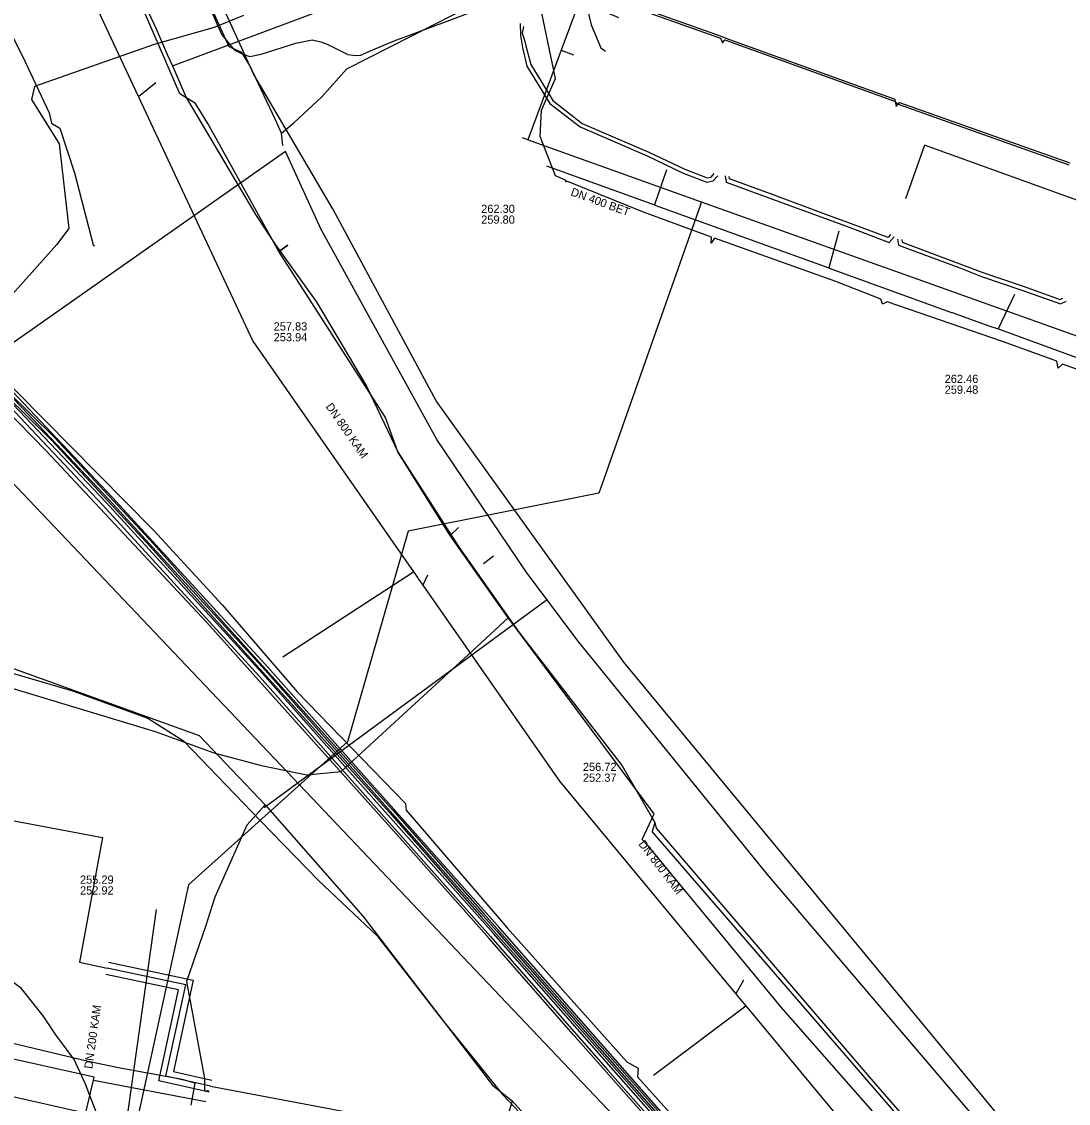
# Model space of a CAD drawing. Extents: x -598233 to -596890, y -1157848 to -1156431.
# Drawn here: x -597092.9 to -596991.2, y -1157489.7 to -1157384.6 of the extents above; entities that cross this region are included whole.
import ezdxf

# ---------------------------------------------------------------- set-up
doc = ezdxf.new("R2010")
doc.units = 0
for name, color, linetype in [('Vrstva 12', 7, 'Continuous'), ('Vrstva 13', 7, 'Continuous'), ('Vrstva 19', 7, 'Continuous'), ('Vrstva 37', 7, 'Continuous'), ('Vrstva 38', 7, 'Continuous'), ('Vrstva 42', 7, 'Continuous'), ('Vrstva 44', 7, 'Continuous'), ('Vrstva 55', 7, 'Continuous'), ('Vrstva 58', 7, 'Continuous'), ('Vrstva 9', 7, 'Continuous')]:
    doc.layers.add(name, color=color, linetype=linetype)

msp = doc.modelspace()

# ---------------------------------------------------------------- linework, layer by layer
at = {"layer": 'Vrstva 12'}
for points in [[(-597082.49, -1157379.63), (-597079.86, -1157385.25)], [(-597071.35, -1157383.96), (-597074.23, -1157385.14), (-597080.06, -1157386.79), (-597091.69, -1157390.86), (-597091.97, -1157392.12), (-597089.28, -1157396.44), (-597088.35, -1157404.66), (-597089.54, -1157406.25), (-597097.34, -1157414.95), (-597098.2, -1157415.5), (-597098.8, -1157415.54), (-597107.17, -1157407.34), (-597107.9, -1157406.67), (-597111.55, -1157402.92), (-597123.43, -1157391.63), (-597124.26, -1157390.92), (-597126.1, -1157389.31)], [(-597079.86, -1157385.25), (-597078.74, -1157387.81)], [(-597078.74, -1157387.81), (-597078.28, -1157388.86), (-597076.93, -1157391.94), (-597070.18, -1157403.32)], [(-597070.18, -1157403.32), (-597068.25, -1157406.26), (-597064.24, -1157411.88), (-597059.39, -1157420), (-597056.33, -1157426.46), (-597050.45, -1157435.59), (-597045.58, -1157442.5)], [(-597143, -1157427.48), (-597138.57, -1157429.54), (-597130.02, -1157432.78), (-597122.38, -1157436.64), (-597114.16, -1157440.58), (-597107.83, -1157443.09), (-597104.42, -1157444.93), (-597102.49, -1157445.64), (-597097.07, -1157446.97), (-597087.99, -1157449.63), (-597080.67, -1157452.26), (-597077.2, -1157454.48), (-597069.7, -1157462.24), (-597064.08, -1157468.07), (-597058.36, -1157473.43), (-597052.11, -1157481.49), (-597046.15, -1157488.88), (-597040.07, -1157495.31)], [(-597061.85, -1157457.45), (-597048.68, -1157445.34), (-597045.58, -1157442.5)], [(-597045.58, -1157442.5), (-597044.55, -1157443.96), (-597034.55, -1157456.92), (-597031.37, -1157462.43)], [(-597108.48, -1157451.29), (-597102.05, -1157447.69), (-597094, -1157449.31), (-597079.96, -1157453.56), (-597074.24, -1157455.63)], [(-597074.24, -1157455.63), (-597069.6, -1157456.89)], [(-597069.6, -1157456.89), (-597065.19, -1157457.79), (-597061.85, -1157457.45)], [(-597031.37, -1157462.43), (-597031.61, -1157463.29)], [(-597031.37, -1157462.43), (-597031.22, -1157462.98)], [(-597077.34, -1157487.41), (-597083.52, -1157486.25), (-597086.46, -1157485.65), (-597103.59, -1157481.57), (-597100.82, -1157467.89), (-597100.69, -1157467.25), (-597099.89, -1157463.33), (-597099.87, -1157463.22)], [(-597004.51, -1157494.61), (-597031.61, -1157463.29)], [(-597031.22, -1157462.98), (-597010.34, -1157487.38)], [(-597076.44, -1157489.91), (-597076.05, -1157487.75), (-597077.34, -1157487.41)], [(-597010.34, -1157487.38), (-597005.55, -1157492.84)]]:
    msp.add_lwpolyline(points, dxfattribs=at)
at = {"layer": 'Vrstva 13'}
for p, q in [((-597043.72, -1157396.06), (-597044.23, -1157395.87)), ((-597043.28, -1157396.23), (-597043.72, -1157396.06)), ((-597026.82, -1157402.1), (-597043.28, -1157396.23)), ((-597026.92, -1157402.38), (-597026.82, -1157402.1))]:
    msp.add_line(p, q, dxfattribs=at)
for points in [[(-597069.03, -1157238.04), (-597068.85, -1157238.67), (-597068.74, -1157239.03), (-597068.27, -1157249), (-597068.22, -1157250.03), (-597067.95, -1157255.81), (-597057.86, -1157279.34), (-597055.38, -1157285.15), (-597047.44, -1157303.65), (-597044.47, -1157310.59), (-597042.21, -1157315.86), (-597027.62, -1157349.91), (-597027.03, -1157351.28), (-597040.47, -1157387.34), (-597043.72, -1157396.06)], [(-597078.28, -1157388.86), (-597076.6, -1157388.23), (-597073.3, -1157387), (-597044.47, -1157376.21), (-597044.15, -1157377.21), (-597043.05, -1157380.65), (-597034.89, -1157384.15)], [(-597040.47, -1157387.34), (-597040.05, -1157387.5), (-597039.28, -1157387.79)], [(-597026.92, -1157402.38), (-597036.5, -1157429.51), (-597036.81, -1157430.39), (-597055.35, -1157434.11), (-597061.26, -1157454.58), (-597076.71, -1157468.49), (-597081.5, -1157490.45), (-597081.7, -1157491.34)], [(-596890.46, -1157450.76), (-596967.34, -1157423.33), (-597026.82, -1157402.1)], [(-597082.19, -1157491.7), (-597108.02, -1157485.89), (-597126.01, -1157481.84), (-597126.61, -1157481.7), (-597127.71, -1157481.44), (-597141.82, -1157502.82), (-597164.3, -1157536.89), (-597164.29, -1157537.06), (-597161.57, -1157540.12), (-597158.67, -1157543.36), (-597141.32, -1157562.83), (-597138.68, -1157565.79), (-597117.79, -1157589.22), (-597114.74, -1157592.65), (-597094.8, -1157615.01), (-597091.36, -1157618.87), (-597086.95, -1157623.82), (-597081.9, -1157629.49), (-597080.86, -1157631.56)]]:
    msp.add_lwpolyline(points, dxfattribs=at)
at = {"layer": 'Vrstva 19'}
for points in [[(-596932.64, -1157562.31), (-596933.57, -1157561.3), (-596933.89, -1157560.96), (-596943.33, -1157550.7), (-596978.85, -1157512.23), (-596992.69, -1157497.25), (-597034.37, -1157446.83), (-597052.62, -1157421.43), (-597062.65, -1157402.84), (-597070.35, -1157389.7), (-597081.95, -1157364.24), (-597089.53, -1157347.59), (-597092.26, -1157341.16), (-597101.18, -1157320.6), (-597101.23, -1157320.5), (-597114.22, -1157292.91), (-597128.82, -1157261.58), (-597129.41, -1157260.31), (-597129.5, -1157260.12), (-597129.71, -1157259.68), (-597129.89, -1157259.29), (-597130, -1157259.04), (-597130.51, -1157257.96)], [(-597087.44, -1157493.75), (-597085.94, -1157487.46), (-597085.87, -1157487.17), (-597105.98, -1157482.7), (-597127.1, -1157478.08), (-597127.8, -1157479.05), (-597134.38, -1157489.19), (-597138.99, -1157488.18), (-597140.48, -1157494.15)], [(-597085.94, -1157487.46), (-597075.03, -1157489.53)]]:
    msp.add_lwpolyline(points, dxfattribs=at)
at = {"layer": 'Vrstva 37'}
for points in [[(-596954.68, -1157414.77), (-597005.14, -1157396.57), (-597006.99, -1157401.79)], [(-597097.99, -1157461.45), (-597085.08, -1157463.89), (-597087.32, -1157475.99), (-597084.63, -1157476.59)], [(-597074.58, -1157488.04), (-597078.9, -1157487.08), (-597076.96, -1157478.21), (-597084.63, -1157476.59)], [(-597074.58, -1157488.04), (-597078.9, -1157487.08), (-597076.96, -1157478.21), (-597084.63, -1157476.59)], [(-597074.58, -1157488.04), (-597061.52, -1157490.5), (-597063.26, -1157503.73)]]:
    msp.add_lwpolyline(points, dxfattribs=at)
at = {"layer": 'Vrstva 38'}
for points in [[(-597084.5, -1157476), (-597076.25, -1157477.75), (-597078.18, -1157486.63), (-597074.45, -1157487.45)], [(-597074.71, -1157488.62), (-597079.61, -1157487.54), (-597079.61, -1157487.54), (-597077.68, -1157478.67), (-597084.75, -1157477.18)]]:
    msp.add_lwpolyline(points, dxfattribs=at)
at = {"layer": 'Vrstva 42'}
for points in [[(-597033.21, -1157383.26), (-597025.08, -1157386.14), (-597024.99, -1157386.18), (-597024.79, -1157386.64), (-597024.57, -1157386.34), (-597024.55, -1157386.35), (-597008.05, -1157392.3), (-597007.98, -1157392.36), (-597007.7, -1157392.58), (-597007.69, -1157392.59), (-596991.1, -1157398.48)], [(-597033.15, -1157383.06), (-597025.02, -1157385.96), (-597024.47, -1157386.17), (-597008.02, -1157392.1), (-597007.98, -1157392.36), (-597007.9, -1157392.83), (-597007.7, -1157392.58), (-597007.58, -1157392.42), (-596991.02, -1157398.3)], [(-597044.46, -1157384.75), (-597044.43, -1157385.91), (-597044.22, -1157387.07), (-597043.8, -1157388.89), (-597041.59, -1157392.52), (-597038.63, -1157394.8), (-597032.11, -1157397.62), (-597028.6, -1157399.28), (-597026.3, -1157400.16), (-597025.69, -1157400.05), (-597025.25, -1157399.55)], [(-597044.15, -1157385.04), (-597044.25, -1157385.7), (-597044.05, -1157386.36), (-597043.92, -1157386.92), (-597043.43, -1157388.74), (-597041.29, -1157392.24), (-597038.43, -1157394.46), (-597031.94, -1157397.26), (-597028.45, -1157398.91), (-597026.26, -1157399.74), (-597025.9, -1157399.68), (-597025.6, -1157399.33)], [(-597024.54, -1157399.57), (-597024.44, -1157400.16), (-597019.91, -1157401.82), (-597014.86, -1157403.68), (-597012.47, -1157404.55), (-597008.57, -1157406.02), (-597008.09, -1157405.48)], [(-597008.45, -1157405.27), (-597008.69, -1157405.55), (-597012.33, -1157404.18), (-597014.73, -1157403.3), (-597019.77, -1157401.44), (-597024.09, -1157399.86), (-597024.13, -1157399.62)], [(-597007.76, -1157405.72), (-597007.66, -1157406.29), (-597001.72, -1157408.5), (-596999.61, -1157409.33), (-596995.68, -1157410.66), (-596991.93, -1157412.01), (-596991.36, -1157411.73)], [(-597007.33, -1157405.75), (-597007.3, -1157406), (-596999.48, -1157408.95), (-596995.55, -1157410.28), (-596991.95, -1157411.57), (-596991.69, -1157411.44)], [(-597097.99, -1157461.45), (-597085.08, -1157463.88), (-597087.32, -1157475.99), (-597084.63, -1157476.59)], [(-597075.9, -1157493.47), (-597078.1, -1157493.18), (-597082.03, -1157492.44), (-597084.96, -1157491.69), (-597085.12, -1157491.58), (-597085.4, -1157491.33), (-597086.74, -1157487.85), (-597087.83, -1157485.44), (-597089.6, -1157483.06), (-597090.83, -1157481.21), (-597092.97, -1157478.52), (-597094.33, -1157477.55), (-597094.92, -1157477.28), (-597100.87, -1157476.16), (-597101.47, -1157475.86), (-597101.92, -1157475.33), (-597102, -1157474.66), (-597101.59, -1157471.8), (-597100.58, -1157467.66), (-597100.41, -1157467.46), (-597100.25, -1157467.42), (-597099.1, -1157467.34)], [(-597074.58, -1157488.04), (-597078.9, -1157487.08), (-597076.96, -1157478.21), (-597084.63, -1157476.59)], [(-597074.58, -1157488.04), (-597061.52, -1157490.5), (-597063.26, -1157503.73)]]:
    msp.add_lwpolyline(points, dxfattribs=at)
at = {"layer": 'Vrstva 44'}
for points in [[(-597024.52, -1157499.73), (-597039.31, -1157483.02), (-597047.47, -1157473.69), (-597055.09, -1157465.11), (-597063.71, -1157455.47), (-597074.94, -1157442.98), (-597090.52, -1157426.32), (-597102.94, -1157413.65), (-597115.12, -1157401.95), (-597122.74, -1157394.98), (-597123.89, -1157393.93), (-597130.32, -1157388.06), (-597136.26, -1157382.64)], [(-597023.06, -1157500.47), (-597035.38, -1157486.5), (-597047.05, -1157473.22), (-597060.77, -1157457.8), (-597069.53, -1157447.93), (-597084.72, -1157431.32), (-597094.36, -1157421.12), (-597107.5, -1157408.19), (-597108.25, -1157407.46), (-597110.9, -1157404.97), (-597121.24, -1157395.24), (-597123.81, -1157392.77), (-597127.68, -1157389.28), (-597130.96, -1157387.18), (-597135.39, -1157383.04)], [(-597135.1, -1157382.76), (-597130.71, -1157386.86), (-597127.89, -1157388.67), (-597127.43, -1157388.96), (-597123.54, -1157392.47), (-597120.96, -1157394.95), (-597110.69, -1157404.61), (-597107.97, -1157407.17), (-597107.21, -1157407.93), (-597094.07, -1157420.84), (-597084.42, -1157431.06), (-597069.27, -1157447.61), (-597060.47, -1157457.54), (-597046.75, -1157472.96), (-597034.6, -1157486.78), (-597022.76, -1157500.21)], [(-597022.44, -1157499.96), (-597034.06, -1157486.79), (-597046.45, -1157472.69), (-597060.17, -1157457.27), (-597068.99, -1157447.32), (-597084.09, -1157430.83), (-597093.79, -1157420.55), (-597107.7, -1157406.87), (-597120.69, -1157394.66), (-597123.27, -1157392.17), (-597127.19, -1157388.64), (-597127.64, -1157388.35), (-597129.56, -1157387.12), (-597130.46, -1157386.55), (-597134.82, -1157382.48)], [(-597134.59, -1157382.59), (-597129.56, -1157387.12), (-597128.49, -1157388.08), (-597127.89, -1157388.67), (-597110.9, -1157404.97), (-597110.65, -1157405.21), (-597107.5, -1157408.19), (-597103.84, -1157411.67), (-597090.03, -1157425.26), (-597080.39, -1157435.62), (-597074.29, -1157442.49), (-597057.17, -1157461.44), (-597048.23, -1157471.62), (-597026.27, -1157496.48)], [(-597134.33, -1157382.29), (-597128.22, -1157387.79), (-597127.64, -1157388.35), (-597110.69, -1157404.61), (-597110.37, -1157404.92), (-597107.21, -1157407.93), (-597103.57, -1157411.38), (-597089.75, -1157424.98), (-597080.09, -1157435.35), (-597073.99, -1157442.22), (-597056.87, -1157461.18), (-597047.93, -1157471.36), (-597025.97, -1157496.22)], [(-597074.85, -1157382.7), (-597073.47, -1157385.85), (-597072.28, -1157387.3), (-597071.5, -1157387.71), (-597070.74, -1157387.95), (-597069.64, -1157387.74), (-597066.27, -1157386.66), (-597064.68, -1157386.34), (-597063.83, -1157386.52), (-597063.21, -1157386.74), (-597061.21, -1157387.76), (-597060.48, -1157387.86), (-597059.94, -1157387.84), (-597059.39, -1157387.58), (-597056.71, -1157386.43), (-597051.83, -1157384.62), (-597048.29, -1157383.28)], [(-597127.71, -1157400.55), (-597125.03, -1157396.49), (-597123.1, -1157394.82), (-597122.74, -1157394.98), (-597121.51, -1157395.53), (-597108.52, -1157407.75), (-597094.63, -1157421.41), (-597085.06, -1157431.55), (-597069.81, -1157448.21), (-597061.06, -1157458.07), (-597047.34, -1157473.49), (-597035.92, -1157486.49), (-597023.37, -1157500.72), (-597012.63, -1157512.81), (-596999.85, -1157527.29), (-596988.84, -1157539.54), (-596976.61, -1157553.43), (-596965.56, -1157566), (-596961.24, -1157570.88), (-596960.73, -1157571.69), (-596960.1, -1157572.69), (-596959.82, -1157574.24), (-596959.45, -1157578.14), (-596959.35, -1157579.95)]]:
    msp.add_lwpolyline(points, dxfattribs=at)
at = {"layer": 'Vrstva 55'}
for points in [[(-597097.48, -1157378.61), (-597092.6, -1157388.47), (-597090.26, -1157393.42), (-597090.02, -1157394.42), (-597089.21, -1157394.93), (-597087.78, -1157399.26), (-597085.99, -1157406.27), (-597085.86, -1157406.37)], [(-597134.38, -1157381.58), (-597108.04, -1157406.77), (-597106.69, -1157407.13), (-597080.16, -1157433.97), (-597080.07, -1157434.02), (-597073.41, -1157441.3), (-597066.13, -1157449.7), (-597055.62, -1157460.56), (-597055.55, -1157461.23), (-597045.72, -1157472.65), (-597034.1, -1157485.69), (-597032.98, -1157486.29), (-597033.04, -1157487.14), (-597023, -1157498.31)], [(-597010.15, -1157490.51), (-597019.09, -1157480.36), (-597032.01, -1157464.68), (-597032.59, -1157464.07), (-597031.42, -1157461.56), (-597045.86, -1157442.19), (-597051.26, -1157434.51), (-597050.45, -1157433.73), (-597051.26, -1157434.51), (-597056.36, -1157426.39), (-597057.57, -1157423.05), (-597067.94, -1157406.9), (-597067.05, -1157406.31), (-597067.94, -1157406.9), (-597069.26, -1157404.52), (-597074.84, -1157394.46), (-597076.02, -1157392.51), (-597077.56, -1157391.57), (-597081.92, -1157381.45)], [(-596980.19, -1157421.97), (-596991.73, -1157417.87), (-596992.14, -1157418.25), (-596992.28, -1157417.57), (-596997.57, -1157415.67), (-597008.77, -1157411.8), (-597009.23, -1157412.04), (-597009.39, -1157411.55), (-597013.75, -1157409.84), (-597025.56, -1157405.62), (-597025.89, -1157406.11), (-597025.84, -1157405.52), (-597032.47, -1157403.08), (-597039.92, -1157400.07), (-597040, -1157400.17), (-597040.05, -1157399.98), (-597041.01, -1157399.57), (-597042.5, -1157395.73), (-597042.37, -1157393.17), (-597041.01, -1157390.08), (-597042.35, -1157383.73)]]:
    msp.add_lwpolyline(points, dxfattribs=at)
at = {"layer": 'Vrstva 58'}
for p, q in [((-597048.04, -1157437.23), (-597047.04, -1157436.51)), ((-597069.34, -1157460.95), (-597041.93, -1157440.81))]:
    msp.add_line(p, q, dxfattribs=at)
for points in [[(-596922.36, -1157613.63), (-596952.88, -1157577.73), (-597153.35, -1157366.73), (-597150.38, -1157360.9), (-597143.15, -1157348.79), (-597141.76, -1157340.35), (-597141.76, -1157332.41), (-597142.33, -1157328.4), (-597136.65, -1157325.05), (-597127.33, -1157309.4), (-597155.19, -1157243.69), (-597168.69, -1157197.35), (-597171.83, -1157165.56), (-597168.69, -1157142.5), (-597162.65, -1157120.78), (-597150.78, -1157088.76), (-597134.89, -1157067.04), (-597115.64, -1157042.19), (-597035.06, -1156963.83)], [(-597067.66, -1157395.42), (-597068.26, -1157394.1), (-597070.76, -1157388.84), (-597071.52, -1157387.56), (-597072.75, -1157387.01), (-597082.41, -1157365.77)], [(-597067.66, -1157395.42), (-597066.48, -1157394.39), (-597063.74, -1157391.89), (-597061.33, -1157389.15), (-597048.79, -1157382.81), (-597046.32, -1157382.03), (-597045.17, -1157381.55), (-597041.4, -1157379.57), (-597039.08, -1157379.41)], [(-597039.08, -1157379.41), (-597038.06, -1157382.71), (-597037.56, -1157384.86), (-597036.63, -1157387.1), (-597036.17, -1157387.42)], [(-597067.55, -1157396.6), (-597067.66, -1157395.42)], [(-597067.27, -1157397.18), (-597098.91, -1157419.37), (-597111.09, -1157444.66)], [(-596890.46, -1157614.82), (-596909.26, -1157593.53), (-596912.98, -1157589.66), (-596925.72, -1157574.65), (-596933.08, -1157566.28), (-596951.7, -1157545.54), (-596968.04, -1157527.74), (-596993.62, -1157498.87), (-597020.42, -1157467.47), (-597038.85, -1157444.76), (-597043.88, -1157438.06), (-597052.55, -1157425.19), (-597063.82, -1157404.77), (-597067.27, -1157397.18)], [(-597095.98, -1157446.62), (-597095.11, -1157446.95), (-597075.67, -1157453.96), (-597069.27, -1157460.7)], [(-597069.27, -1157460.7), (-597071.05, -1157462.67), (-597074.16, -1157469.66), (-597075.05, -1157472.53), (-597076.92, -1157477.87), (-597075.16, -1157487.31), (-597075.17, -1157488.47), (-597074.74, -1157488.5)], [(-597069.27, -1157460.7), (-597059.73, -1157471.55), (-597047.14, -1157487.94), (-597045.23, -1157489.46)], [(-597045.23, -1157489.46), (-597049.44, -1157503.97), (-597050.99, -1157506.35), (-597052.43, -1157513.68), (-597051, -1157514.21)], [(-597045.23, -1157489.46), (-597038.98, -1157496.43), (-597036.97, -1157498.67), (-597034.89, -1157502.49), (-597031.43, -1157506.72), (-597021.83, -1157517.56)]]:
    msp.add_lwpolyline(points, dxfattribs=at)
at = {"layer": 'Vrstva 9'}
for p, q in [((-597079.89, -1157390.53), (-597081.56, -1157391.89)), ((-597030.24, -1157398.96), (-597031.41, -1157402.38)), ((-597013.48, -1157404.94), (-597014.45, -1157408.51)), ((-596996.39, -1157411.08), (-596997.98, -1157414.42)), ((-597067.53, -1157446.32), (-597054.82, -1157438.06)), ((-597053.46, -1157438.36), (-597053.92, -1157439.36)), ((-597079.86, -1157470.87), (-597084.46, -1157503.74)), ((-597022.73, -1157477.76), (-597023.49, -1157479.07)), ((-597031.5, -1157486.99), (-597022.52, -1157480.25))]:
    msp.add_line(p, q, dxfattribs=at)
for points in [[(-597091.61, -1157370.38), (-597081.64, -1157391.73), (-597081.62, -1157391.76), (-597081.56, -1157391.89), (-597070.47, -1157415.63)], [(-597041.91, -1157398.58), (-597031.41, -1157402.38), (-597031.27, -1157402.43), (-597014.45, -1157408.51), (-597014.4, -1157408.53), (-597002.51, -1157412.83), (-597002.46, -1157412.85), (-596998.98, -1157414.11)], [(-596998.98, -1157414.11), (-596997.98, -1157414.42), (-596997.77, -1157414.49), (-596980.59, -1157420.79), (-596980.5, -1157420.82), (-596972.2, -1157423.87), (-596972.19, -1157423.87), (-596964.29, -1157426.77), (-596964.27, -1157426.78), (-596955.55, -1157429.98)], [(-597070.47, -1157415.63), (-597054.82, -1157438.06), (-597054.71, -1157438.22), (-597054.55, -1157438.46), (-597054.42, -1157438.64), (-597054.33, -1157438.77), (-597053.92, -1157439.36), (-597040.63, -1157458.39)], [(-597040.63, -1157458.39), (-597023.54, -1157479.02), (-597023.49, -1157479.07), (-597023.33, -1157479.27), (-597023.31, -1157479.3), (-597023.09, -1157479.56), (-597022.52, -1157480.25), (-597007.58, -1157498.24)]]:
    msp.add_lwpolyline(points, dxfattribs=at)

# ---------------------------------------------------------------- texts
at = {"layer": 'Vrstva 12'}
for s, rotation, p in [('DN 400 BET', 340.1077, (-597039.61, -1157401.44)), ('DN 800 KAM', 304.9281, (-597063.41, -1157421.99)), ('DN 800 KAM', 307.5065, (-597033, -1157464.53)), ('DN 200 KAM', 82.0476, (-597086.07, -1157486.4))]:
    msp.add_text(s, height=0.8, rotation=rotation, dxfattribs=at).set_placement(p)
for s, p in [('262.30', (-597048.25, -1157403.16)), ('259.80', (-597048.25, -1157404.21)), ('257.83', (-597068.43, -1157414.59)), ('253.94', (-597068.43, -1157415.64)), ('262.46', (-597003.18, -1157419.69)), ('259.48', (-597003.18, -1157420.74)), ('256.72', (-597038.36, -1157457.41)), ('252.37', (-597038.36, -1157458.46)), ('255.29', (-597087.26, -1157468.37)), ('252.92', (-597087.26, -1157469.42))]:
    msp.add_text(s, height=0.8, dxfattribs=at).set_placement(p)

doc.saveas('drawing.dxf')
